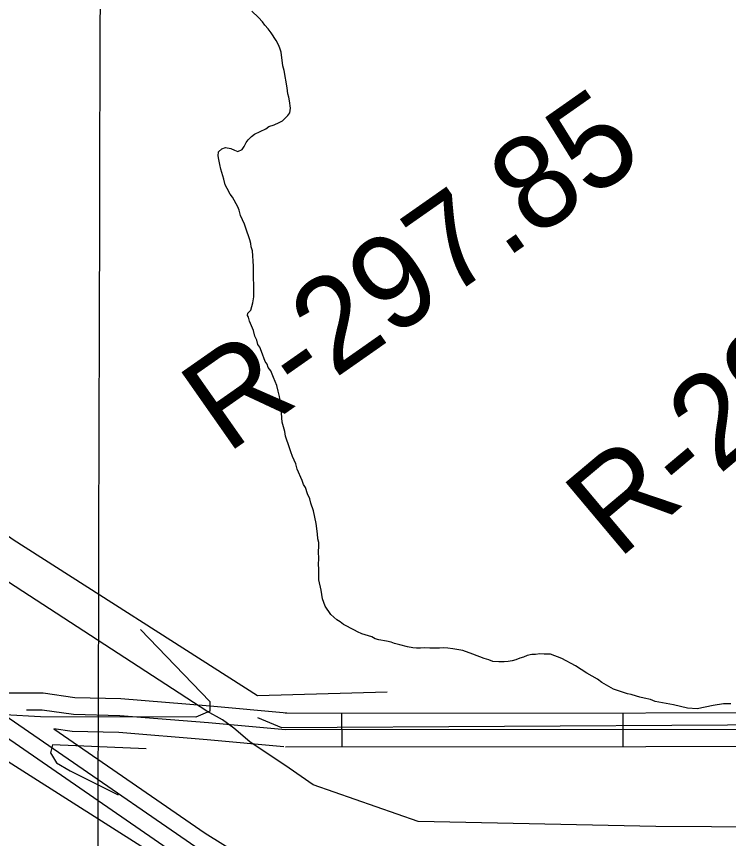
# Model space of a CAD drawing. Extents: x 3161615 to 3199515, y 867541 to 892976.
# Drawn here: x 3186694 to 3187327, y 886628 to 887359 of the extents above; entities that cross this region are included whole.
import ezdxf

# ---------------------------------------------------------------- set-up
doc = ezdxf.new("R2010")
doc.units = 0
for name, color, linetype in [('V-GRID-MAJR', 7, 'Continuous'), ('V-LEVE-TOET', 7, 'Continuous'), ('V-RIVR-RANG-IDEN', 7, 'Continuous'), ('V-ROAD-CNTR', 7, 'Continuous'), ('V-TOPO-SHOR', 7, 'Continuous')]:
    doc.layers.add(name, color=color, linetype=linetype)

msp = doc.modelspace()

# ---------------------------------------------------------------- linework, layer by layer
at = {"layer": 'V-GRID-MAJR'}
msp.add_spline([(3186730.8510000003, 872949.773), (3186746.716, 879009.337), (3186762.588, 885071.987), (3186778.461, 891134.681), (3186778.469, 891137.72)], degree=3, dxfattribs=at)
at = {"layer": 'V-LEVE-TOET'}
msp.add_lwpolyline([(3187973.371000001, 886640.5589999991), (3187619.820000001, 886647.7399999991), (3187460.545000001, 886637.560999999), (3187262.383000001, 886638.621999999), (3187051.183000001, 886643.1209999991), (3186957.7860000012, 886675.770999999), (3186936.563000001, 886690.569999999), (3186901.581000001, 886714.1519999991), (3186887.343000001, 886726.187999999), (3186877.314000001, 886733.591999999), (3186863.328000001, 886741.207999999), (3186674.679000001, 886863.7159999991), (3186382.851000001, 887079.768999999), (3185979.674000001, 887339.3309999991), (3185499.399000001, 887609.748999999)], dxfattribs=at)
at = {"layer": 'V-ROAD-CNTR'}
for p, q in [((3186983.153996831, 886739.6384930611), (3186983.1799967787, 886709.638553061)), ((3187233.153496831, 886739.8534926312), (3187233.1794967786, 886709.8535526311))]:
    msp.add_line(p, q, dxfattribs=at)
for points in [[(3186853.5172561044, 886620.3397316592), (3186626.2877105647, 886776.935418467), (3186135.266692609, 887107.0417582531), (3185973.3240164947, 887213.669544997)], [(3185965.0750329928, 887201.1415700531), (3186126.9577092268, 887094.552783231), (3186617.8467274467, 886764.5354432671), (3186845.2952725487, 886607.7887567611), (3186915.898131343, 886563.869844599), (3186953.449056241, 886544.1988839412), (3186987.5449880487, 886529.6959129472), (3187021.1379208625, 886524.0269242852), (3187049.484864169, 886520.0049323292), (3187095.527772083, 886514.3169437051), (3187158.836645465, 886514.4919433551), (3187756.8494494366, 886510.6339510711), (3187918.288126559, 886511.1769499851), (3188042.4778781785, 886512.4499474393), (3188126.317710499, 886513.718944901), (3188203.0475570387, 886515.5009413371), (3188277.594407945, 886519.5489332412), (3188358.897245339, 886524.6519230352), (3188443.576075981, 886530.504911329), (3188483.3749963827, 886534.832902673)], [(3186934.520094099, 886739.5344932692), (3186866.1182309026, 886745.7304808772), (3186786.6943897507, 886752.2644678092), (3186746.008471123, 886753.1754659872), (3186717.847527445, 886757.1734579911), (3186681.235600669, 886757.2854577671)], [(3186933.167096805, 886724.5955231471), (3186864.8262334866, 886730.7865107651), (3186785.910391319, 886737.278497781), (3186744.782473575, 886738.1994959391), (3186716.765529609, 886742.1764879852), (3186703.0985569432, 886742.2184879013)], [(3186933.154096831, 886739.5954931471), (3187573.793815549, 886740.1454920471), (3187850.628261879, 886741.0544902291), (3188185.574591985, 886738.9394944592), (3188372.6762177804, 886740.5064913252), (3188528.0819069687, 886738.6604950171), (3188591.698779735, 886742.4574874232), (3188642.1166788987, 886743.0924861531), (3188679.6176038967, 886744.0624842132), (3188715.408532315, 886743.8884845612), (3188758.439446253, 886739.707492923), (3188859.3312444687, 886723.2795257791), (3189079.4808041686, 886692.1795879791), (3189231.2715005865, 886666.477639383)], [(3186727.3155085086, 886725.528521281), (3186861.739239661, 886632.8907065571), (3186930.802101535, 886589.929792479), (3186966.3010305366, 886571.3328296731), (3186996.0289710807, 886558.6878549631), (3187025.7419116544, 886553.674864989), (3187053.430856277, 886549.744872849), (3187097.3317684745, 886544.322883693), (3187158.892645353, 886544.4918833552), (3187756.8954493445, 886540.6338910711), (3187918.0841269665, 886541.1768899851), (3188042.0978789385, 886542.4478874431), (3188125.741711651, 886543.7128849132), (3188201.885559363, 886545.4828813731), (3188275.8424114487, 886549.4988733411), (3188356.9232492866, 886554.587863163), (3188440.9200812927, 886560.3928515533), (3188512.036939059, 886568.123836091), (3188718.051527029, 886584.031804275), (3189065.078832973, 886613.4657454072), (3189181.270600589, 886621.7697287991), (3189262.725437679, 886630.7257108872)], [(3186931.8140995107, 886709.656553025), (3186863.5342360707, 886715.842540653), (3186785.1263928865, 886722.2925277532), (3186743.556476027, 886723.2235258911), (3186727.3155085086, 886725.528521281)], [(3189262.8284374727, 886645.921680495), (3189077.178808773, 886677.3556176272), (3188857.0762489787, 886708.4495554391), (3188756.506450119, 886724.8245226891), (3188714.6455338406, 886728.892514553), (3188679.7756035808, 886729.061514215), (3188642.404678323, 886728.094516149), (3188592.239778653, 886727.463517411), (3188528.439906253, 886723.6555250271), (3188372.6502178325, 886725.505521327), (3188185.589591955, 886723.9395244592), (3187850.6052619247, 886726.0545202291), (3187573.824815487, 886725.1455220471), (3186933.167096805, 886724.5955231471)], [(3186933.180096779, 886709.5955531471), (3187573.855815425, 886710.1455520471), (3187850.5822619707, 886711.0545502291), (3188185.6045919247, 886708.9395544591), (3188372.624217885, 886710.5045513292), (3188528.797905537, 886708.6505550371), (3188592.780777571, 886712.4695473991), (3188642.692677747, 886713.0965461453), (3188679.933603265, 886714.0605442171), (3188713.8825353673, 886713.8965445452), (3188754.5734539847, 886709.9415524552), (3188854.821253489, 886693.619585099), (3189074.876813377, 886662.5316472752), (3189262.725437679, 886630.7257108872)]]:
    msp.add_lwpolyline(points, dxfattribs=at)
at = {"layer": 'V-TOPO-SHOR'}
for points in [[(3184308.21493092, 888739.711831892), (3184577.992944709, 888354.8314720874), (3184793.2520774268, 888099.3268571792), (3184830.3185120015, 888060.2798796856), (3184975.2052953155, 887962.5181262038), (3185402.8924936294, 887708.1966817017), (3185952.48820776, 887368.5684296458), (3186076.2011596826, 887295.6480820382), (3186095.6586083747, 887290.2836922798), (3186120.4413119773, 887290.2152062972), (3186295.343108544, 887164.047201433), (3186502.083921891, 887028.9401775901), (3186691.1228040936, 886893.8820723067), (3186908.4749924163, 886755.2053110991), (3187023.5473285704, 886758.4277266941)], [(3187582.0469210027, 886499.4062007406), (3187065.327536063, 886503.4025136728), (3187008.7204912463, 886517.7205979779), (3186952.1330138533, 886539.1194547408), (3186877.882740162, 886574.7287749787), (3186667.59664873, 886708.0753894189), (3186264.7361807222, 886978.2600859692), (3185727.6149799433, 887347.94737798), (3185591.5547029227, 887436.8337066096), (3185192.2150537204, 887699.9278469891), (3184953.70860143, 887870.5267865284), (3184766.405669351, 887993.1886481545)], [(3186904.763000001, 887079.635999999), (3186901.179000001, 887087.991999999), (3186900.194000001, 887091.530999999), (3186899.543000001, 887093.138999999), (3186899.854000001, 887095.0719999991), (3186902.416000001, 887097.983999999), (3186904.317000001, 887104.435999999), (3186904.935000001, 887109.591999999), (3186904.796000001, 887136.969999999), (3186903.762000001, 887150.4929999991), (3186902.779000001, 887154.0319999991), (3186902.439000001, 887157.248999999), (3186901.458000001, 887160.466999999), (3186897.862000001, 887170.7559999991), (3186896.879000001, 887174.292999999), (3186893.297000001, 887182.0059999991), (3186891.984000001, 887186.8309999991), (3186891.003000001, 887189.7239999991), (3186886.127000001, 887198.395999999), (3186884.181000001, 887200.9639999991), (3186881.256000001, 887206.101999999), (3186879.630000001, 887209.3139999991), (3186878.315000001, 887214.459999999), (3186875.694000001, 887223.145999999), (3186874.707000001, 887227.327999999), (3186874.039000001, 887231.832999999), (3186873.380000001, 887235.050999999), (3186873.685000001, 887238.5959999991), (3186876.571000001, 887241.1869999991), (3186879.784000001, 887242.4909999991), (3186884.619000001, 887241.5489999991), (3186887.849000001, 887239.9559999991), (3186890.753000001, 887239.0029999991), (3186894.609000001, 887240.633999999), (3186896.528000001, 887243.219999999), (3186898.122000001, 887246.7719999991), (3186900.043000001, 887249.3559999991), (3186902.926000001, 887252.2699999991), (3186905.816000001, 887254.2179999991), (3186915.775000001, 887259.099999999), (3186918.342000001, 887261.0439999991), (3186923.165000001, 887262.6799999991), (3186927.664000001, 887264.635999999), (3186930.556000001, 887266.2599999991), (3186935.365000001, 887270.7949999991), (3186936.962000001, 887273.378999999), (3186937.585000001, 887277.5689999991), (3186936.909000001, 887284.0079999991), (3186936.247000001, 887287.2259999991), (3186935.266000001, 887290.118999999), (3186934.595000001, 887295.591999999), (3186931.940000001, 887311.0399999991), (3186930.951000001, 887315.221999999), (3186929.282000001, 887327.1309999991), (3186928.297000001, 887330.6699999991), (3186926.992000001, 887333.8829999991), (3186925.041000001, 887337.7379999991), (3186920.496000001, 887344.479999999), (3186917.903000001, 887348.0079999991), (3186914.989000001, 887351.214999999), (3186912.718000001, 887354.1029999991), (3186909.156000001, 887357.9489999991), (3186903.330000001, 887363.7179999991)], [(3187262.025000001, 886750.001999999), (3187257.828000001, 886751.591999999), (3187252.024000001, 886752.8509999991), (3187248.156000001, 886753.7969999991), (3187245.252000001, 886754.7499999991), (3187240.412000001, 886756.0129999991), (3187237.189000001, 886756.6399999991), (3187224.929000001, 886760.7669999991), (3187214.591000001, 886766.834999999), (3187210.712000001, 886769.711999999), (3187201.021000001, 886775.1399999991), (3187191.002000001, 886781.530999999), (3187179.052000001, 886788.234999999), (3187168.726000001, 886792.047999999), (3187163.250000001, 886792.018999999), (3187159.383000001, 886792.3219999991), (3187155.523000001, 886791.658999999), (3187152.301000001, 886791.6419999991), (3187148.119000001, 886790.6549999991), (3187144.904000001, 886789.3509999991), (3187141.688000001, 886788.3699999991), (3187138.151000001, 886787.060999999), (3187134.612000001, 886786.077999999), (3187131.073000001, 886785.4169999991), (3187127.532000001, 886785.0769999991), (3187123.023000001, 886785.0539999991), (3187117.546000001, 886785.3489999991), (3187113.995000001, 886786.939999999), (3187109.801000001, 886788.207999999), (3187099.796000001, 886792.020999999), (3187090.763000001, 886795.197999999), (3187082.059000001, 886796.763999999), (3187077.545000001, 886797.3849999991), (3187073.6780000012, 886797.687999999), (3187070.137000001, 886797.3479999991), (3187061.441000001, 886797.302999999), (3187056.930000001, 886797.601999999), (3187053.389000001, 886797.261999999), (3187049.846000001, 886797.2459999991), (3187046.301000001, 886797.550999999), (3187041.787000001, 886798.4929999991), (3187035.012000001, 886800.390999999), (3187030.177000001, 886801.3339999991), (3187027.273000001, 886802.606999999), (3187023.080000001, 886803.5519999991), (3187016.310000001, 886804.8069999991), (3187013.082000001, 886805.7549999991), (3187009.854000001, 886807.3509999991), (3187001.142000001, 886810.204999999), (3186997.2690000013, 886811.7969999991), (3186994.685000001, 886813.393999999), (3186984.674000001, 886818.4979999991), (3186981.764000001, 886820.7359999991), (3186978.856000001, 886822.6549999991), (3186973.681000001, 886827.1379999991), (3186968.489000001, 886834.518999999), (3186966.199000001, 886841.2719999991), (3186964.872000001, 886848.996999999), (3186962.8940000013, 886858.0059999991), (3186962.847000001, 886867.344999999), (3186962.501000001, 886872.175999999), (3186962.802000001, 886876.363999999), (3186962.443000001, 886883.447999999), (3186962.746000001, 886887.314999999), (3186962.728000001, 886891.1789999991), (3186962.066000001, 886894.398999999), (3186961.722000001, 886898.903999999), (3186960.387000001, 886908.238999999), (3186958.075000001, 886919.5009999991), (3186955.785000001, 886926.2529999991), (3186954.800000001, 886930.113999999), (3186952.844000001, 886934.6129999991), (3186950.884000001, 886940.0789999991), (3186949.258000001, 886942.9689999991), (3186947.954000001, 886946.5059999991), (3186943.716000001, 886956.469999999), (3186942.404000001, 886961.2949999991), (3186939.471000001, 886967.7209999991), (3186937.841000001, 886971.900999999), (3186936.855000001, 886975.437999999), (3186933.261000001, 886985.726999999), (3186932.596000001, 886989.910999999), (3186930.298000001, 886998.2749999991), (3186929.614000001, 887006.3239999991), (3186929.259000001, 887012.7649999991), (3186928.5900000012, 887017.591999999), (3186927.9280000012, 887021.1309999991), (3186926.615000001, 887025.9559999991), (3186925.6240000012, 887030.7829999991), (3186923.996000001, 887034.317999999), (3186922.689000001, 887037.8529999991), (3186920.082000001, 887043.959999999), (3186917.813000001, 887046.8479999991), (3186916.832000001, 887049.741999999), (3186915.208000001, 887052.3119999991), (3186911.944000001, 887060.9909999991), (3186910.313000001, 887064.8479999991), (3186908.691000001, 887067.415999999), (3186907.704000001, 887071.275999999), (3186906.076000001, 887074.810999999), (3186904.763000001, 887079.635999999)], [(3186804.195029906, 886813.910303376), (3186865.9756821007, 886750.0121362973), (3186865.9561146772, 886742.9313638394), (3186865.951222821, 886741.1611707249), (3186853.545195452, 886735.8848343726), (3186715.4701325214, 886736.2663991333), (3186683.611548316, 886738.124645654), (3186483.946615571, 886871.4419089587)], [(3186908.421182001, 886735.7331868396), (3186929.6390400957, 886726.823518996), (3187326.172081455, 886729.2681295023), (3187457.1712637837, 886730.6763252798), (3187770.500336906, 886731.5806598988), (3187832.466879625, 886734.9498311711), (3187866.1201162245, 886741.9376583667), (3187878.5261435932, 886747.2139947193), (3187890.9370628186, 886754.2605241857)], [(3187329.031000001, 886747.763999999), (3187322.5900000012, 886747.7309999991), (3187313.579000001, 886746.3979999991), (3187299.098000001, 886743.425999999), (3187290.721000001, 886744.0279999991), (3187278.1440000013, 886746.8629999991), (3187262.025000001, 886750.001999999)], [(3186809.2120978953, 886707.6840409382), (3186726.0228052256, 886711.4543443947), (3186724.233044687, 886704.3784637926), (3186729.5191647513, 886695.5128226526), (3186741.890949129, 886688.3978072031), (3186784.3168816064, 886667.0380852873)]]:
    msp.add_lwpolyline(points, dxfattribs=at)

# ---------------------------------------------------------------- texts
at = {"layer": 'V-RIVR-RANG-IDEN'}
for s, height, rotation, p in [('R-297.85', 82.99999799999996, 35.02256163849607, (3186880.927, 886969.4230000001)), ('R-297.7', 82.9999980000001, 40.03697103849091, (3187228.666580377, 886875.3781915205))]:
    msp.add_text(s, height=height, rotation=rotation, dxfattribs=at).set_placement(p)

doc.saveas('drawing.dxf')
